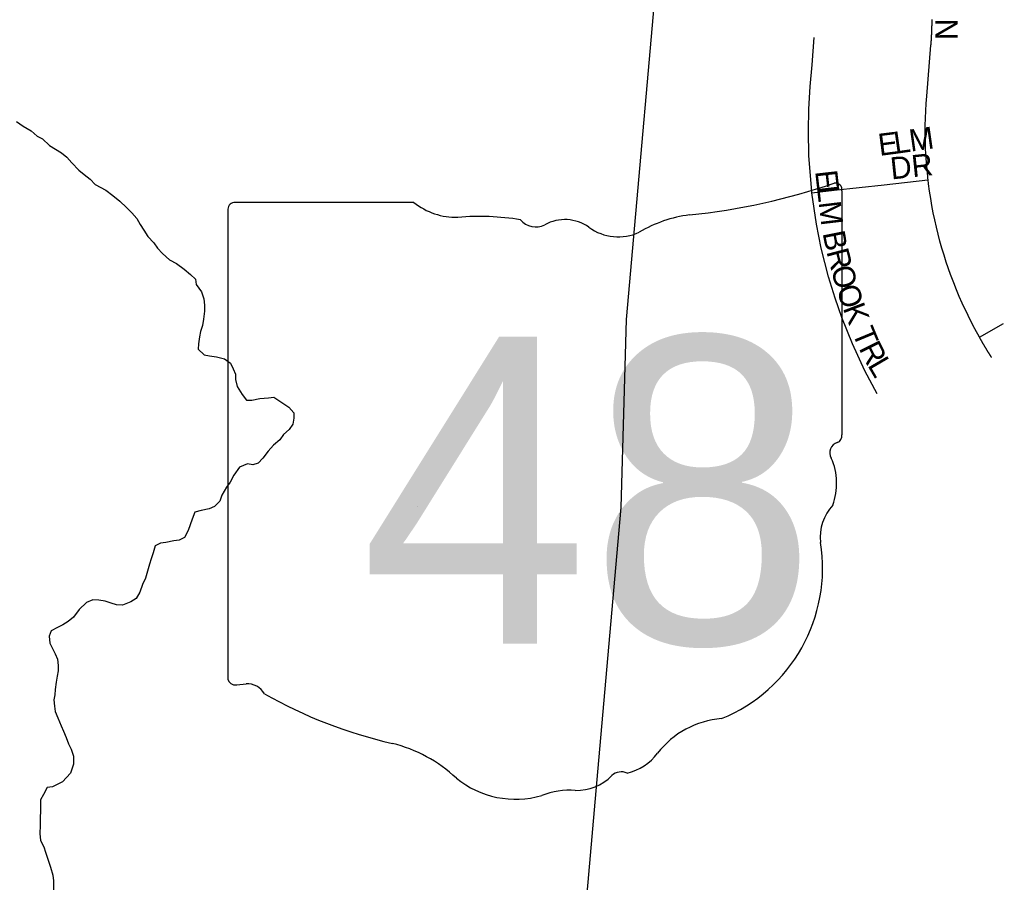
# Model space of a CAD drawing. Extents: x 1310247 to 1664935, y 284496 to 704931.
# Drawn here: x 1498150 to 1500379, y 575748 to 577704 of the extents above; entities that cross this region are included whole.
import ezdxf

# ---------------------------------------------------------------- set-up
doc = ezdxf.new("R2010")
doc.units = 0
for name, color, linetype in [('GM_P_State_Location', 7, 'Continuous'), ('GM_X_Airport_Class_2', 7, 'Continuous'), ('GM_X_Interstate_Shield', 7, 'Continuous'), ('GM_X_Minor_River_Text', 7, 'Continuous'), ('GM_X_State_Location', 7, 'Continuous'), ('GM_X_Unincorporated_Location', 7, 'Continuous')]:
    doc.layers.add(name, color=color, linetype=linetype)

msp = doc.modelspace()

# ---------------------------------------------------------------- linework, layer by layer
at = {"layer": 'GM_X_Airport_Class_2'}
for p, q in [((1500013.8, 576762.9), (1500013.8, 577315.6)), ((1499043, 577289.4), (1498635.3, 577289.4)), ((1498621.6, 577271.2), (1498621.6, 576214.6)), ((1500013.6, 576763), (1500013.8, 576762.9))]:
    msp.add_line(p, q, dxfattribs=at)
for centre, radius, start, end in [((1499517.9, 578730), 1476.4, 275.8445, 288.9065), ((1499998.3, 577317.9), 15.5, 351.8621, 97.738), ((1498637.6, 577273.5), 16.1, 98.1301, 188.1301), ((1499140.1, 577412.1), 156.4, 231.6195, 271.1119), ((1499706.2, 576966.7), 297, 97.3462, 120.7689), ((1499192, 576696.2), 561.6, 80.4867, 94.9883), ((1499319.5, 577279), 45.1, 219.7921, 297.1024), ((1499385.7, 577156.8), 93.8, 54.4667, 119.1411), ((1499506.8, 577324.3), 112.9, 233.8562, 294.8282), ((1500010.2, 576722.3), 24, 107.944, 210.337), ((1499997.2, 576760.7), 16.6, 289.6038, 7.7341), ((1499857.6, 576652.4), 144, 340.033, 23.6496), ((1500069.3, 576531.5), 104.8, 136.8065, 186.9296), ((1499600.6, 576461.2), 369.3, 292.3089, 8.9858), ((1498637.7, 576212.3), 16.3, 171.9584, 258.3066), ((1498640.2, 576320.4), 124.2, 267.339, 280.6039), ((1498665.6, 576153.6), 44.8, 29.7484, 93.2717), ((1499230.8, 577103), 1066.1, 240.4129, 257.1985), ((1499756.3, 575917.9), 202.2, 94.4031, 142.5768), ((1498913, 575739.9), 333.6, 47.1842, 75.836), ((1499500, 576112.2), 119.3, 282.8732, 323.2771), ((1499411.5, 576069.3), 112.8, 268.777, 315.5493), ((1499513.6, 575966.9), 31.8, 65.7517, 132.6484), ((1499273.8, 576148.4), 211.7, 230.7004, 286.2918), ((1499396.1, 575783.1), 173.9, 85.6951, 111.2099)]:
    msp.add_arc(centre, radius, start, end, dxfattribs=at)
at = {"layer": 'GM_X_Interstate_Shield'}
msp.add_lwpolyline([(1499100.5, 571743.5), (1499120.9, 572005), (1499159, 572494.2), (1499169.6, 572631.1), (1499208.8, 573067.8), (1499241.5, 573482.6), (1499276.1, 573893.3), (1499310.6, 574300.1), (1499352.2, 574756.8), (1499384.6, 575159.5), (1499415.6, 575490), (1499460.3, 575998.8), (1499512.8, 576597.8), (1499525.3, 577023.8), (1499607.6, 577957.5), (1499636.7, 578212.5), (1499672.3, 578671.2), (1499699.2, 578999.6), (1499714.7, 579165.8), (1499735.8, 579365), (1499771.3, 579666.2), (1499797, 579936.5), (1499807.4, 580052.6), (1499813, 580276)], dxfattribs=at)
at = {"layer": 'GM_X_Minor_River_Text'}
for points in [[(1498142.2, 577473), (1498158, 577462.5), (1498175.8, 577452.1), (1498189.5, 577439.7), (1498201.4, 577433.4), (1498217.1, 577418.9), (1498230.9, 577410.5), (1498244.7, 577402.2), (1498256.5, 577391.8), (1498268.2, 577379.5), (1498283.9, 577363), (1498295.6, 577352.7), (1498309.4, 577342.3), (1498321.1, 577330), (1498344.9, 577317.3), (1498360.6, 577304.9), (1498376.4, 577292.4), (1498392.1, 577278), (1498403.8, 577265.7), (1498415.5, 577253.3), (1498423.2, 577239.1), (1498430.9, 577226.8), (1498440.5, 577212.5), (1498454.2, 577198.1), (1498461.9, 577185.9), (1498473.7, 577173.6), (1498489.3, 577159.1), (1498505.2, 577150.7), (1498522.9, 577138.2), (1498536.7, 577125.8), (1498548.4, 577115.5), (1498550.1, 577103.4), (1498561.8, 577087), (1498567.4, 577070.8), (1498569, 577056.7), (1498568.6, 577042.7)], [(1498568.6, 577042.7), (1498566.2, 577024.7), (1498563.8, 577010.7), (1498559.4, 576996.7), (1498557.1, 576984.7), (1498554.7, 576968.7), (1498554.4, 576956.7), (1498568.1, 576944.3), (1498580.1, 576942), (1498596.1, 576939.6), (1498614.1, 576935.1), (1498627.8, 576924.8), (1498633.5, 576912.5), (1498639.3, 576900.4), (1498638.9, 576888.3), (1498642.5, 576872.2), (1498654.1, 576853.8), (1498663.8, 576841.5), (1498675.9, 576841.2), (1498694, 576844.8), (1498714.1, 576846.3), (1498726.2, 576848), (1498742, 576837.5), (1498759.7, 576825.1), (1498771.5, 576812.7), (1498771.1, 576800.7), (1498768.8, 576786.7), (1498760.5, 576774.8), (1498748.1, 576763.1), (1498739.8, 576751.3), (1498725.4, 576739.6), (1498713.1, 576725.8), (1498700.6, 576710.1), (1498690.3, 576698.3), (1498678.1, 576694.6), (1498666.2, 576696.9), (1498647.9, 576689.3), (1498635.4, 576671.6), (1498627, 576655.7), (1498618.7, 576643.9), (1498608.2, 576626), (1498603.8, 576612.1), (1498591.5, 576600.4), (1498579.3, 576594.7), (1498561.1, 576591.1), (1498547, 576587.4), (1498540.6, 576571.5), (1498531.9, 576545.7), (1498523.5, 576529.8), (1498511.3, 576524.1), (1498499.2, 576522.4), (1498481, 576518.8), (1498469, 576517.1), (1498456.8, 576511.4), (1498452.4, 576495.4), (1498448, 576481.5), (1498443.7, 576469.5), (1498439.3, 576453.6), (1498434.8, 576437.6), (1498428.5, 576423.7), (1498422, 576405.8), (1498413.6, 576392), (1498401.4, 576384.3), (1498383.1, 576376.7), (1498369.1, 576377), (1498357.1, 576381.4), (1498343.2, 576385.7), (1498329.2, 576388.1), (1498315.2, 576388.4), (1498301, 576382.8), (1498284.6, 576367.1), (1498272.1, 576349.3), (1498259.8, 576339.6), (1498247.5, 576331.9), (1498235.4, 576326.2), (1498221.1, 576318.5), (1498216.8, 576306.5), (1498218.4, 576290.5), (1498224.1, 576278.3), (1498229.8, 576266.1), (1498235.5, 576253.9), (1498237.2, 576239.8), (1498236.9, 576227.7), (1498234.5, 576215.8), (1498232.2, 576201.8), (1498229.8, 576185.8), (1498229.5, 576173.7), (1498227.2, 576161.7), (1498228.8, 576147.6), (1498230.5, 576135.5), (1498236.2, 576121.3), (1498243.7, 576103.1), (1498249.4, 576090.9), (1498255.1, 576076.7), (1498260.7, 576062.5), (1498266.4, 576050.3), (1498272.1, 576034.1), (1498271.6, 576016), (1498265.1, 575996.1), (1498246.5, 575976.5), (1498224.1, 575965)], [(1498224.1, 575965), (1498212.1, 575963.3), (1498203.6, 575947.4), (1498197.3, 575935.6), (1498197, 575923.5), (1498196.6, 575909.5), (1498196.3, 575895.4), (1498195.8, 575877.4), (1498195.4, 575859.3), (1498197, 575843.2), (1498204.6, 575828.9), (1498208.3, 575816.8), (1498213.9, 575800.6), (1498219.5, 575782.4), (1498225, 575764.2), (1498226.7, 575752.1), (1498226.1, 575728)]]:
    msp.add_lwpolyline(points, dxfattribs=at)
at = {"layer": 'GM_X_State_Location'}
for points in [[(1500352.9, 576938.2), (1500352.6, 576938.6), (1500352.3, 576939), (1500352.1, 576939.4), (1500351.8, 576939.8), (1500351.6, 576940.2), (1500351.3, 576940.6), (1500351, 576941), (1500350.8, 576941.5), (1500350.5, 576941.9), (1500350.3, 576942.3), (1500350, 576942.7), (1500349.8, 576943.1), (1500349.5, 576943.5), (1500349.2, 576943.9), (1500349, 576944.3), (1500348.7, 576944.7), (1500348.5, 576945.1), (1500348.2, 576945.5), (1500348, 576945.9), (1500347.7, 576946.3), (1500347.5, 576946.7), (1500347.2, 576947.1), (1500347, 576947.5), (1500346.7, 576948), (1500346.4, 576948.4), (1500346.2, 576948.8), (1500345.9, 576949.2), (1500345.7, 576949.6), (1500345.4, 576950), (1500345.2, 576950.4), (1500344.9, 576950.8), (1500344.7, 576951.2), (1500344.4, 576951.6), (1500344.2, 576952), (1500343.9, 576952.4), (1500343.7, 576952.8), (1500343.4, 576953.3), (1500343.2, 576953.7), (1500342.9, 576954.1), (1500342.7, 576954.5), (1500342.4, 576954.9), (1500342.2, 576955.3), (1500341.9, 576955.7), (1500341.7, 576956.1), (1500341.4, 576956.5), (1500341.2, 576956.9), (1500340.9, 576957.3), (1500340.7, 576957.8), (1500340.4, 576958.2), (1500340.2, 576958.6), (1500339.9, 576959), (1500339.7, 576959.4), (1500339.4, 576959.8), (1500339.2, 576960.2), (1500338.9, 576960.6), (1500338.7, 576961), (1500338.4, 576961.5), (1500338.2, 576961.9), (1500337.9, 576962.3), (1500337.7, 576962.7), (1500337.4, 576963.1), (1500337.2, 576963.5), (1500336.9, 576963.9), (1500336.7, 576964.3), (1500336.5, 576964.8), (1500336.2, 576965.2), (1500336, 576965.6), (1500335.7, 576966), (1500335.5, 576966.4), (1500335.2, 576966.8), (1500335, 576967.2), (1500334.7, 576967.6), (1500334.5, 576968.1), (1500334.2, 576968.5), (1500334, 576968.9), (1500333.8, 576969.3), (1500333.5, 576969.7), (1500333.3, 576970.1), (1500333, 576970.5), (1500332.8, 576970.9), (1500332.6, 576971.4), (1500332.3, 576971.8), (1500332.1, 576972.2), (1500331.8, 576972.6), (1500331.6, 576973), (1500331.3, 576973.4), (1500331.1, 576973.9), (1500330.9, 576974.3), (1500330.6, 576974.7), (1500330.4, 576975.1), (1500330.1, 576975.5), (1500329.9, 576975.9), (1500329.7, 576976.3), (1500329.4, 576976.8), (1500329.2, 576977.2), (1500328.9, 576977.6), (1500328.7, 576978), (1500328.5, 576978.4), (1500328.2, 576978.8), (1500328, 576979.3), (1500327.7, 576979.7), (1500327.5, 576980.1), (1500327.3, 576980.5), (1500327, 576980.9), (1500326.8, 576981.3), (1500325.9, 576982.8), (1500325.1, 576984.3), (1500314.9, 577003), (1500314.7, 577003.2), (1500314.5, 577003.6), (1500314.3, 577004), (1500314.1, 577004.5), (1500313.8, 577004.9), (1500313.6, 577005.3), (1500313.4, 577005.7), (1500312.9, 577006.6), (1500299.5, 577033), (1500286.3, 577061), (1500279.6, 577076.3), (1500273.2, 577091.6), (1500267, 577107), (1500259.6, 577125.8), (1500250.2, 577153.8), (1500245.2, 577169.6), (1500240.4, 577185.5), (1500235.9, 577201.5), (1500231.7, 577217.5), (1500227.8, 577233.6), (1500224.1, 577249.8), (1500220.7, 577266), (1500217.7, 577282.3), (1500214.8, 577298.7), (1500212.3, 577315.1), (1500210.1, 577331.7), (1500209, 577340.9), (1500208.6, 577344.6), (1500208.2, 577348), (1500206.5, 577364.5), (1500205.1, 577381), (1500204.1, 577397.5), (1500203.3, 577414.1), (1500202.8, 577430.7), (1500202.5, 577447.3), (1500202.6, 577463.8), (1500203, 577480.4), (1500203.6, 577497), (1500204.6, 577513.5), (1500205.8, 577530.1), (1500215.5, 577645.7), (1500215.5, 577646.4), (1500215.6, 577646.8), (1500215.6, 577647.3), (1500215.6, 577647.8), (1500215.7, 577648.3), (1500215.7, 577648.7), (1500215.8, 577649.2), (1500215.8, 577649.7), (1500215.8, 577650.1), (1500215.9, 577650.6), (1500215.9, 577651.1), (1500215.9, 577651.6), (1500216, 577652), (1500216, 577652.5), (1500216, 577653), (1500216.1, 577653.4), (1500216.1, 577653.9), (1500216.1, 577654.4), (1500216.2, 577654.9), (1500216.2, 577655.3), (1500216.2, 577655.8), (1500216.3, 577656.3), (1500216.3, 577656.7), (1500216.3, 577657.2), (1500216.4, 577657.7), (1500216.4, 577658.2), (1500216.4, 577658.6), (1500216.5, 577659.1), (1500216.5, 577659.6), (1500216.5, 577660.1), (1500216.5, 577660.5), (1500216.6, 577661), (1500216.6, 577661.5), (1500216.6, 577661.9), (1500216.7, 577662.4), (1500216.7, 577662.9), (1500216.7, 577663.4), (1500216.7, 577663.8), (1500216.8, 577664.3), (1500216.8, 577664.8), (1500216.8, 577665.2), (1500216.8, 577665.7), (1500216.9, 577666.2), (1500216.9, 577666.7), (1500216.9, 577667.1), (1500216.9, 577667.6), (1500217, 577668.1), (1500217, 577668.6), (1500217, 577669), (1500217, 577669.5), (1500217.1, 577670), (1500217.1, 577670.4), (1500217.1, 577670.9), (1500217.1, 577671.4), (1500217.2, 577671.9), (1500217.2, 577672.3), (1500217.2, 577672.8), (1500217.2, 577673.3), (1500217.2, 577673.7), (1500217.3, 577674.2), (1500217.3, 577674.7), (1500217.3, 577675.2), (1500217.3, 577675.6), (1500217.3, 577676.1), (1500217.4, 577676.6), (1500217.4, 577677.1), (1500217.4, 577677.5), (1500217.4, 577678), (1500217.4, 577678.5), (1500217.4, 577678.9), (1500217.5, 577679.4), (1500217.5, 577679.9), (1500217.5, 577680.4), (1500217.5, 577680.8), (1500217.5, 577681.3), (1500217.5, 577681.8), (1500217.6, 577682.3), (1500217.6, 577682.7), (1500217.6, 577683.2), (1500217.6, 577683.7), (1500217.6, 577684.1), (1500217.6, 577684.6), (1500217.6, 577685.1), (1500217.7, 577685.6), (1500217.7, 577686), (1500217.7, 577686.5), (1500217.7, 577687), (1500217.7, 577687.5), (1500217.7, 577687.9), (1500217.7, 577688.4), (1500217.7, 577688.9), (1500217.7, 577689.3), (1500217.7, 577689.8), (1500217.8, 577690.3), (1500217.8, 577690.8), (1500217.8, 577691.2), (1500217.8, 577691.7), (1500217.8, 577692.2), (1500217.8, 577692.7), (1500217.8, 577693.1), (1500217.8, 577693.6), (1500217.8, 577694.1), (1500217.8, 577694.5), (1500217.8, 577695), (1500217.8, 577695.5), (1500217.8, 577696), (1500217.9, 577696.4), (1500217.9, 577696.9), (1500217.9, 577697.4), (1500217.9, 577697.9), (1500217.9, 577698.3), (1500217.9, 577698.8), (1500217.9, 577699.3), (1500217.9, 577699.8), (1500217.9, 577700.2), (1500217.9, 577700.7), (1500217.9, 577701.2), (1500217.9, 577701.6), (1500217.9, 577702.1), (1500217.9, 577702.6), (1500217.9, 577703.1), (1500217.9, 577703.5), (1500217.9, 577704)], [(1500093.6, 576855.5), (1500065.8, 576907.9), (1500037.4, 576968.8), (1500013.3, 577028.9), (1499998, 577072.8), (1499983.3, 577120.9), (1499966.9, 577186.1), (1499956.3, 577239.9), (1499945.6, 577311.3), (1499945.4, 577313.2), (1499938.8, 577395.9), (1499937.6, 577450.7), (1499938.6, 577500.6), (1499941.7, 577552), (1499945.8, 577601.2), (1499951, 577663.5)], [(1499945.6, 577311.3), (1499996, 577317), (1500109.3, 577329.7), (1500208.6, 577340.9), (1500209, 577340.9)], [(1500325.1, 576984.3), (1500379.5, 577015)]]:
    msp.add_lwpolyline(points, dxfattribs=at)

# ---------------------------------------------------------------- texts
at = {"layer": 'GM_P_State_Location'}
for s, rotation, p in [('N', 270, (1500225.6, 577706.1)), ('M', 8.1246, (1500169.6, 577404.5)), ('E', 7.2877, (1500099, 577394.9)), ('L', 8.1167, (1500134.7, 577399.5)), ('DR', 6.0054, (1500125.9, 577341.5)), ('E', 276.4609, (1499952.8, 577360.2)), ('L', 276.4714, (1499956.7, 577325.2)), ('M', 276.8154, (1499960.7, 577289.9)), ('B', 281.1542, (1499969.6, 577220.3)), ('R', 284.6932, (1499978.1, 577178.2)), ('O', 285.2013, (1499988.2, 577139.4)), ('O', 288.1634, (1500000.6, 577094.2)), ('K', 290.8017, (1500015.1, 577050)), ('T', 292.563, (1500036.1, 576995)), ('R', 296.6084, (1500051.2, 576959)), ('L', 300.2938, (1500070.7, 576920.5))]:
    msp.add_text(s, height=50, rotation=rotation, dxfattribs=at).set_placement(p)
at = {"layer": 'GM_X_Airport_Class_2'}
msp.add_text('48', height=696.1, dxfattribs=at).set_placement((1498922, 576289.1))
at = {"layer": 'GM_X_Unincorporated_Location'}
for s in ['s', 'r']:
    msp.add_text(s, height=1, dxfattribs=at).set_placement((1499302, 576672.7))
msp.add_text('48', height=1, rotation=0, dxfattribs=at).set_placement((1499050.2, 576599.9))

doc.saveas('drawing.dxf')
